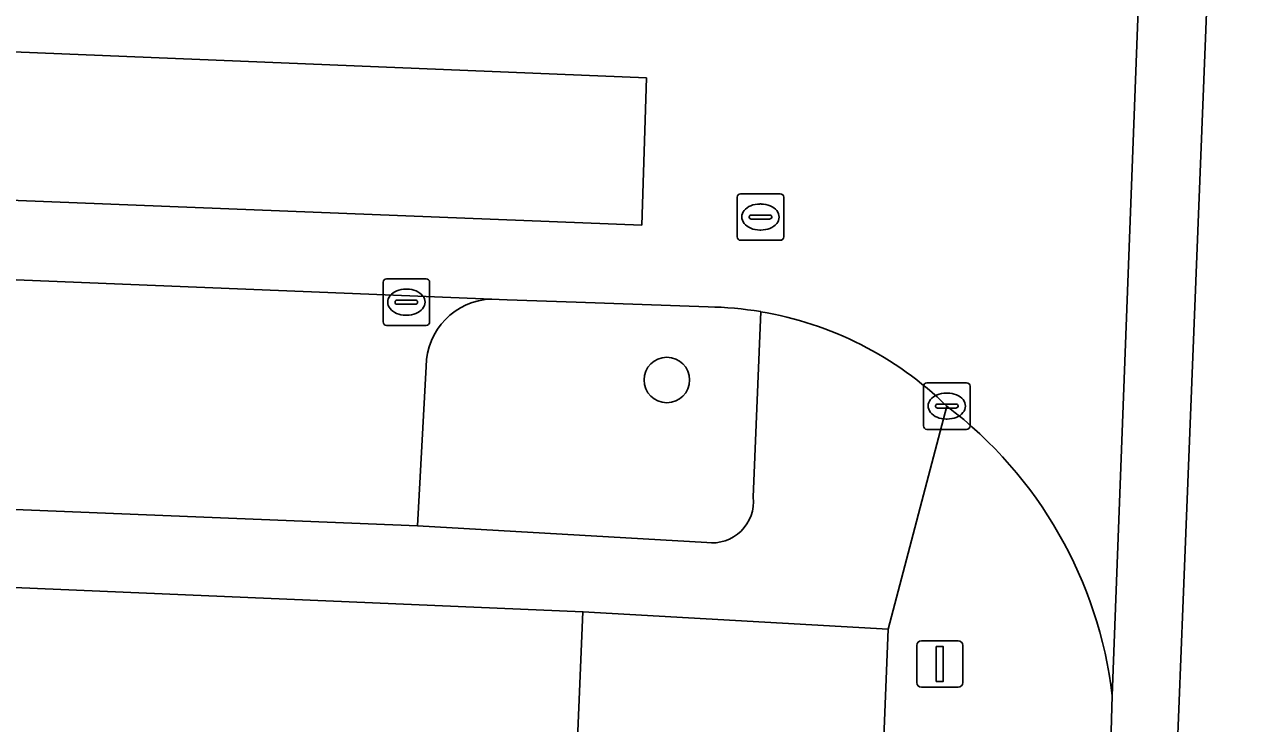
# Model space of a CAD drawing. Extents: x 160732 to 162107, y 387428 to 388479.
# Drawn here: x 161737.81 to 161764.07, y 387538.23 to 387553.25 of the extents above; entities that cross this region are included whole.
import ezdxf

# ---------------------------------------------------------------- set-up
doc = ezdxf.new("R2010")
doc.units = 0
for name, color, linetype in [('IMGEO_Boom', 7, 'Continuous'), ('IMGEO_Groenvoorziening', 7, 'Continuous'), ('IMGEO_Kolk', 7, 'Continuous'), ('IMGEO_Lichtmast', 7, 'Continuous'), ('IMGEO_Pand', 7, 'Continuous'), ('IMGEO_Parkeervlak_open', 7, 'Continuous'), ('IMGEO_Rijbaan_lokaal_gesloten', 7, 'Continuous'), ('IMGEO_Rijbaan_lokaal_open', 7, 'Continuous'), ('IMGEO_Rioolput', 7, 'Continuous'), ('IMGEO_Voetpad_open', 7, 'Continuous')]:
    doc.layers.add(name, color=color, linetype=linetype)

msp = doc.modelspace()

# ---------------------------------------------------------------- linework, layer by layer
at = {"layer": 'IMGEO_Boom'}
msp.add_circle((161751.614, 387545.614), 0.489, dxfattribs=at)
at = {"layer": 'IMGEO_Groenvoorziening'}
for points in [[(161752.5, 387547.185), (161749.668, 387547.286), (161748.181, 387547.339), (161748.012, 387547.345), (161747.854, 387547.35)], [(161753.472, 387543.098), (161753.631, 387547.082)], [(161746.444, 387545.906), (161746.26, 387542.482), (161752.472, 387542.123)]]:
    msp.add_lwpolyline(points, dxfattribs=at)
msp.add_lwpolyline([(161755.107, 387508.745), (161756.367, 387540.259), (161749.81, 387540.636), (161748.655, 387513.057), (161748.48, 387508.883)], close=True, dxfattribs=at)
for centre, radius, start, end in [((161747.891, 387545.904), 1.447, 91.4552, 179.9099), ((161752.391, 387539.724), 7.462, 80.4319, 89.161), ((161752.588, 387543.004), 0.889, 262.4842, 6.0653)]:
    msp.add_arc(centre, radius, start, end, dxfattribs=at)
at = {"layer": 'IMGEO_Kolk'}
for p, q in [((161745.517, 387546.86), (161745.517, 387547.712)), ((161745.592, 387547.786), (161746.444, 387547.786)), ((161746.518, 387547.712), (161746.518, 387546.86)), ((161746.005, 387547.566), (161746.03, 387547.566)), ((161745.776, 387547.28), (161745.776, 387547.292)), ((161746.214, 387547.243), (161745.816, 387547.243)), ((161745.819, 387547.329), (161746.217, 387547.329)), ((161746.26, 387547.292), (161746.26, 387547.28)), ((161746.028, 387547.006), (161746.003, 387547.006)), ((161746.444, 387546.786), (161745.592, 387546.786)), ((161757.203, 387545.554), (161758.055, 387545.554)), ((161757.128, 387544.628), (161757.128, 387545.48)), ((161757.616, 387545.334), (161757.641, 387545.334)), ((161758.129, 387545.48), (161758.129, 387544.628)), ((161757.387, 387545.048), (161757.387, 387545.06)), ((161757.825, 387545.011), (161757.427, 387545.011)), ((161757.43, 387545.097), (161757.828, 387545.097)), ((161757.871, 387545.06), (161757.871, 387545.048)), ((161757.639, 387544.774), (161757.614, 387544.774)), ((161758.055, 387544.554), (161757.203, 387544.554))]:
    msp.add_line(p, q, dxfattribs=at)
for points in [[(161745.517, 387546.86), (161745.517, 387547.712)], [(161745.592, 387547.786), (161746.444, 387547.786)], [(161746.518, 387547.712), (161746.518, 387546.86)], [(161746.444, 387546.786), (161745.592, 387546.786)], [(161757.203, 387545.554), (161758.055, 387545.554)], [(161757.128, 387544.628), (161757.128, 387545.48)], [(161758.129, 387545.48), (161758.129, 387544.628)], [(161758.055, 387544.554), (161757.203, 387544.554)]]:
    msp.add_lwpolyline(points, dxfattribs=at)
for centre, radius, start, end in [((161745.594, 387547.71), 0.0765, 91.552, 178.448), ((161745.594, 387547.71), 0.0765, 91.552, 178.448), ((161746.442, 387547.71), 0.0765, 1.552, 88.448), ((161746.442, 387547.71), 0.0765, 1.552, 88.448), ((161745.816, 387547.289), 0.0403, 85.8775, 175.7526), ((161745.813, 387547.279), 0.0366, 178.938, 274.7102), ((161746.217, 387547.286), 0.043, 264.8664, 352.4533), ((161746.221, 387547.291), 0.0386, 1.7309, 96.639), ((161745.594, 387546.862), 0.0765, 181.552, 268.448), ((161745.594, 387546.862), 0.0765, 181.552, 268.448), ((161746.442, 387546.862), 0.0765, 271.552, 358.448), ((161746.442, 387546.862), 0.0765, 271.552, 358.448), ((161757.205, 387545.478), 0.0765, 91.552, 178.448), ((161757.205, 387545.478), 0.0765, 91.552, 178.448), ((161758.053, 387545.478), 0.0765, 1.552, 88.448), ((161758.053, 387545.478), 0.0765, 1.552, 88.448), ((161757.427, 387545.057), 0.0403, 85.8775, 175.7526), ((161757.424, 387545.047), 0.0366, 178.938, 274.7102), ((161757.828, 387545.054), 0.043, 264.8664, 352.4533), ((161757.832, 387545.059), 0.0386, 1.7309, 96.639), ((161757.205, 387544.63), 0.0765, 181.552, 268.448), ((161757.205, 387544.63), 0.0765, 181.552, 268.448), ((161758.053, 387544.63), 0.0765, 271.552, 358.448), ((161758.053, 387544.63), 0.0765, 271.552, 358.448)]:
    msp.add_arc(centre, radius, start, end, dxfattribs=at)
for centre, major_axis, ratio, start_param, end_param in [((161746.004, 387547.286), (-0.387, 0.002), 0.722429, 4.712389, 7.853982), ((161746.029, 387547.286), (-0.39, 0.002), 0.717154, 1.570796, 4.712389), ((161757.615, 387545.054), (-0.387, 0.002), 0.722429, 4.712389, 7.853982), ((161757.64, 387545.054), (-0.39, 0.002), 0.717154, 1.570796, 4.712389)]:
    msp.add_ellipse(centre, major_axis=major_axis, ratio=ratio, start_param=start_param, end_param=end_param, dxfattribs=at)
at = {"layer": 'IMGEO_Lichtmast'}
for p, q in [((161757.083, 387540.013), (161757.873, 387540.013)), ((161757.873, 387540.013), (161757.083, 387540.013)), ((161756.983, 387539.113), (161756.983, 387539.913)), ((161756.983, 387539.913), (161756.983, 387539.113)), ((161757.973, 387539.913), (161757.973, 387539.113)), ((161757.973, 387539.113), (161757.973, 387539.913)), ((161757.873, 387539.013), (161757.083, 387539.013)), ((161757.083, 387539.013), (161757.873, 387539.013))]:
    msp.add_line(p, q, dxfattribs=at)
msp.add_lwpolyline([(161757.403, 387539.888), (161757.553, 387539.888), (161757.553, 387539.138), (161757.403, 387539.138), (161757.403, 387539.888)], dxfattribs=at)
for centre, start, end in [((161757.083, 387539.913), 90, 180), ((161757.083, 387539.913), 90, 180), ((161757.873, 387539.913), 0, 90), ((161757.873, 387539.913), 360, 90), ((161757.083, 387539.113), 180, 270), ((161757.083, 387539.113), 180, 270), ((161757.873, 387539.113), 270, 0), ((161757.873, 387539.113), 270, 0)]:
    msp.add_arc(centre, 0.1, start, end, dxfattribs=at)
at = {"layer": 'IMGEO_Pand'}
msp.add_lwpolyline([(161735.756, 387513.597), (161748.655, 387513.057), (161749.81, 387540.636), (161734.904, 387541.274), (161733.842, 387515.671)], dxfattribs=at)
at = {"layer": 'IMGEO_Parkeervlak_open'}
msp.add_lwpolyline([(161747.854, 387547.35), (161726.521, 387548.217), (161726.309, 387543.29), (161746.26, 387542.482), (161746.444, 387545.906)], dxfattribs=at)
msp.add_arc((161747.891, 387545.904), 1.447, 91.4552, 179.9099, dxfattribs=at)
at = {"layer": 'IMGEO_Rijbaan_lokaal_gesloten'}
for points in [[(161761.164, 387501.956), (161767.079, 387650.821), (161765.606, 387650.881), (161765.57, 387649.836), (161765.235, 387641.442), (161765.134, 387638.688), (161764.053, 387611.719), (161763.703, 387602.17), (161763.392, 387595.111), (161763.07, 387587.152), (161762.682, 387577.166), (161762.356, 387568.661), (161762.154, 387563.656), (161762.099, 387563.026), (161761.185, 387538.832), (161761.153, 387537.818), (161761.146, 387537.635), (161760.178, 387513.332), (161760.059, 387510.46), (161759.767, 387503.455)], [(161770.124, 387650.236), (161771.589, 387650.166), (161771.608, 387650.638), (161767.079, 387650.821), (161761.164, 387501.956)], [(161528.228, 387556.224), (161529.058, 387556.206), (161529.118, 387557.878), (161583.046, 387555.682), (161623.924, 387554.084), (161671.968, 387552.174), (161671.874, 387550.474), (161674.671, 387550.36), (161675.523, 387550.334), (161691.139, 387549.683), (161691.187, 387551.341), (161722.277, 387550.081), (161751.076, 387548.942), (161751.174, 387552.103), (161722.559, 387553.276), (161691.289, 387554.55), (161691.349, 387556.218), (161690.713, 387556.247)]]:
    msp.add_lwpolyline(points, dxfattribs=at)
at = {"layer": 'IMGEO_Rijbaan_lokaal_open'}
for points in [[(161761.185, 387538.832), (161762.099, 387563.026)], [(161692.714, 387556.157), (161691.349, 387556.218), (161691.289, 387554.55), (161722.559, 387553.276), (161751.174, 387552.103), (161751.076, 387548.942), (161722.277, 387550.081), (161691.187, 387551.341), (161691.139, 387549.683), (161702.969, 387549.19), (161719.459, 387548.503), (161721.22, 387548.43), (161726.521, 387548.217), (161747.854, 387547.35), (161748.012, 387547.345), (161748.181, 387547.339), (161749.668, 387547.286), (161752.5, 387547.185)]]:
    msp.add_lwpolyline(points, dxfattribs=at)
for centre, radius, start, end in [((161752.391, 387539.724), 7.462, 80.4319, 89.161), ((161752.389, 387539.678), 7.507, 45.7312, 80.4757), ((161752.056, 387537.742), 9.194, 6.8111, 52.6866)]:
    msp.add_arc(centre, radius, start, end, dxfattribs=at)
at = {"layer": 'IMGEO_Rioolput'}
for p, q in [((161753.125, 387548.689), (161753.125, 387549.541)), ((161753.2, 387549.615), (161754.052, 387549.615)), ((161754.126, 387549.541), (161754.126, 387548.689)), ((161753.613, 387549.395), (161753.638, 387549.395)), ((161753.384, 387549.109), (161753.384, 387549.121)), ((161753.822, 387549.072), (161753.424, 387549.072)), ((161753.427, 387549.158), (161753.825, 387549.158)), ((161753.868, 387549.121), (161753.868, 387549.109)), ((161753.636, 387548.835), (161753.611, 387548.835)), ((161754.052, 387548.615), (161753.2, 387548.615))]:
    msp.add_line(p, q, dxfattribs=at)
for points in [[(161753.125, 387548.689), (161753.125, 387549.541)], [(161753.2, 387549.615), (161754.052, 387549.615)], [(161754.126, 387549.541), (161754.126, 387548.689)], [(161754.052, 387548.615), (161753.2, 387548.615)]]:
    msp.add_lwpolyline(points, dxfattribs=at)
for centre, radius, start, end in [((161753.202, 387549.539), 0.0765, 91.552, 178.448), ((161753.202, 387549.539), 0.0765, 91.552, 178.448), ((161754.05, 387549.539), 0.0765, 1.552, 88.448), ((161754.05, 387549.539), 0.0765, 1.552, 88.448), ((161753.424, 387549.118), 0.0403, 85.8775, 175.7526), ((161753.421, 387549.108), 0.0366, 178.938, 274.7102), ((161753.825, 387549.115), 0.043, 264.8664, 352.4533), ((161753.829, 387549.12), 0.0386, 1.7309, 96.639), ((161753.202, 387548.691), 0.0765, 181.552, 268.448), ((161753.202, 387548.691), 0.0765, 181.552, 268.448), ((161754.05, 387548.691), 0.0765, 271.552, 358.448), ((161754.05, 387548.691), 0.0765, 271.552, 358.448)]:
    msp.add_arc(centre, radius, start, end, dxfattribs=at)
for centre, major_axis, ratio, start_param, end_param in [((161753.612, 387549.115), (-0.387, 0.002), 0.722429, 4.712389, 7.853982), ((161753.637, 387549.115), (-0.39, 0.002), 0.717154, 1.570796, 4.712389)]:
    msp.add_ellipse(centre, major_axis=major_axis, ratio=ratio, start_param=start_param, end_param=end_param, dxfattribs=at)
at = {"layer": 'IMGEO_Voetpad_open'}
for points in [[(161753.631, 387547.082), (161753.472, 387543.098)], [(161752.472, 387542.123), (161746.26, 387542.482), (161726.309, 387543.29), (161720.71, 387543.516), (161717.791, 387543.634), (161702.757, 387544.243), (161675.302, 387545.354)], [(161675.758, 387543.711), (161688.264, 387543.206), (161693.293, 387543.003), (161701.885, 387542.655), (161715.362, 387542.111), (161721.406, 387541.852), (161726.112, 387541.652), (161726.319, 387541.642), (161734.904, 387541.274), (161749.81, 387540.636), (161756.367, 387540.259), (161757.629, 387545.054)], [(161757.629, 387545.054), (161756.367, 387540.259), (161755.107, 387508.745), (161758, 387508.684)], [(161761.146, 387537.635), (161761.153, 387537.818), (161761.185, 387538.832)]]:
    msp.add_lwpolyline(points, dxfattribs=at)
for centre, radius, start, end in [((161752.389, 387539.678), 7.507, 45.7312, 80.4757), ((161752.056, 387537.742), 9.194, 6.8111, 52.6866), ((161752.588, 387543.004), 0.889, 262.4842, 6.0653)]:
    msp.add_arc(centre, radius, start, end, dxfattribs=at)

doc.saveas('drawing.dxf')
